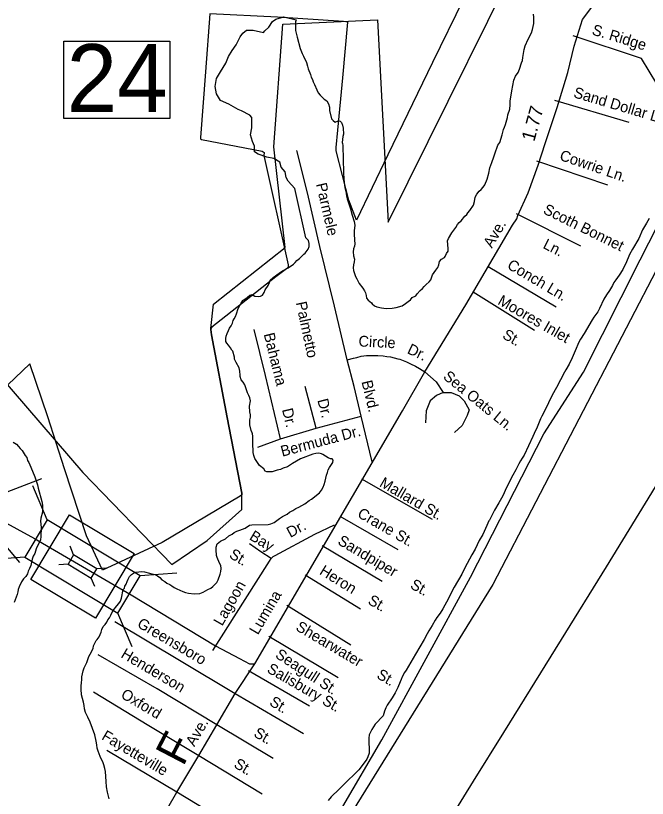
# Model space of a CAD drawing. Extents: x 1945482 to 2853149, y 66427 to 1015778.
# Drawn here: x 2364191 to 2368014, y 170686 to 175420 of the extents above; entities that cross this region are included whole.
import ezdxf

# ---------------------------------------------------------------- set-up
doc = ezdxf.new("R2010")
doc.units = 0
for name, color, linetype in [('Old_Level_10', 7, 'Continuous'), ('Old_Level_17', 7, 'Continuous'), ('Old_Level_22', 7, 'Continuous'), ('Old_Level_28', 7, 'Continuous'), ('Old_Level_31', 7, 'Continuous'), ('Old_Level_32', 7, 'Continuous'), ('Old_Level_35', 7, 'Continuous'), ('Old_Level_48', 7, 'Continuous'), ('Old_Level_49', 7, 'Continuous'), ('Old_Level_50', 7, 'Continuous'), ('Old_Level_52', 7, 'Continuous'), ('Old_Level_6', 7, 'Continuous'), ('Old_Level_60', 7, 'Continuous')]:
    doc.layers.add(name, color=color, linetype=linetype)

msp = doc.modelspace()

# ---------------------------------------------------------------- linework, layer by layer
at = {"layer": 'Old_Level_28'}
for points in [[(2365638.1, 171500), (2366531.6, 173030.2), (2366666.3, 173265.7), (2366914.5, 173671.6), (2367197.7, 174153.2), (2367224.1, 174191.6), (2367230.5, 174212.4), (2367292.8, 174348.4), (2367353.6, 174516.4), (2367395.2, 174647.6), (2367468.7, 174864.9), (2367532.7, 175077.1), (2367571.1, 175235.5), (2367620.3, 175396.8), (2367764.9, 175589.4)], [(2363788, 172492.7), (2363928.2, 172444.3), (2364089.6, 172374.5), (2364306.2, 172258.4), (2364595.6, 172088.6)], [(2364595.6, 172088.6), (2364889.9, 171917.2), (2365399.7, 171609.5), (2365545.8, 171531.2), (2365607.2, 171498.7), (2365638.1, 171500)]]:
    msp.add_lwpolyline(points, dxfattribs=at)
at = {"layer": 'Old_Level_31'}
for points in [[(2364483.8, 175265.3), (2365124.5, 175265.3), (2365124.5, 174797.8), (2364483.8, 174797.8)], [(2364282.8, 172010.1), (2364516.8, 172401.4), (2364908.4, 172167.1), (2364674.3, 171775.9)]]:
    msp.add_lwpolyline(points, close=True, dxfattribs=at)
at = {"layer": 'Old_Level_32'}
msp.add_lwpolyline([(2363967, 169021), (2364094.4, 168948.1), (2364193.8, 169116.2), (2364281.9, 169261.4), (2364387.6, 169427.8), (2364511.2, 169638.8), (2364650.2, 169866.5), (2364776.2, 170073.4), (2364903.7, 170284.5), (2365048.6, 170520.3), (2365166.7, 170723.3), (2365299.7, 170944.5), (2365408.5, 171131), (2365519.2, 171319.5), (2365638.1, 171500)], dxfattribs=at)
at = {"layer": 'Old_Level_35'}
for p, q in [((2367451.7, 174909.3), (2367901.4, 174775.2)), ((2367342.1, 174542.9), (2367772.3, 174395.9)), ((2367220.8, 174224), (2367608.7, 174027.4)), ((2367049.4, 173903.1), (2367461.1, 173659.2)), ((2366009.6, 172925.5), (2365943.8, 173177)), ((2366009.6, 172925.5), (2366282.7, 172998.4)), ((2366347.9, 172720.7), (2366282.7, 172998.4)), ((2365794.2, 172860.9), (2366009.6, 172925.5)), ((2365656.1, 172809.5), (2365794.2, 172860.9)), ((2366152.8, 172392.9), (2366503.1, 172190.8)), ((2366046, 172214.7), (2366408.7, 171999)), ((2365942.7, 172038.3), (2366277.1, 171831.7)), ((2365832.1, 171854.1), (2366219.7, 171615.4)), ((2365723.3, 171667.6), (2366143.6, 171416.1)), ((2365970.2, 171243.2), (2365599.7, 171456.6)), ((2365519.2, 171319.5), (2365932.8, 171077.6)), ((2365748.7, 170926.5), (2365408.5, 171131)), ((2365166.7, 170723.3), (2364742.5, 170974.6)), ((2365299.7, 170944.5), (2365683, 170713.5)), ((2365535.5, 170501.9), (2365166.7, 170723.3))]:
    msp.add_line(p, q, dxfattribs=at)
for points in [[(2368071.1, 175007.6), (2367977.4, 175161.9), (2367564.7, 175297.6)], [(2366197.4, 173339), (2366120.6, 173662.2), (2366032.1, 174023), (2365957.2, 174347.9), (2365893.2, 174603.7)], [(2367330.9, 173516.5), (2366959.4, 173748)], [(2365794.2, 172860.9), (2365702.9, 173243.6), (2365633.8, 173522.8)], [(2366197.4, 173339), (2366235.1, 173348.7), (2366254.9, 173353.4), (2366282.5, 173360.4), (2366314.6, 173363.6), (2366338.5, 173364.6), (2366360.4, 173365.5), (2366382.5, 173364.4), (2366414.4, 173361.7), (2366436.8, 173358.6), (2366459, 173355.6), (2366481.2, 173350.2), (2366503.4, 173345.2), (2366515.3, 173341.7), (2366535.6, 173334.7), (2366556, 173325.3), (2366580.4, 173314.1), (2366611.2, 173299.6), (2366635.7, 173286.4), (2366666.3, 173265.7)], [(2366282.7, 172998.4), (2366239.9, 173176.9), (2366197.4, 173339)], [(2366666.3, 173265.7), (2366735.3, 173204.8), (2366777.6, 173141.3), (2366826, 173141.3), (2366874.4, 173120.1), (2366904.6, 173089.9), (2366934.8, 173035.4), (2366922.7, 173002.1), (2366892.5, 172941.6), (2366847.2, 172899.2)], [(2366777.6, 173141.3), (2366738.3, 173123.1), (2366699, 173089.9), (2366674.8, 173029.3), (2366671.8, 172956.7)], [(2366712.9, 172373.4), (2366286.7, 172616.6)], [(2365384.8, 171580.4), (2365580.7, 171888.1), (2365727.4, 172120.1), (2365736.9, 172136.5), (2365742.6, 172142.7), (2365750.2, 172148.9), (2365762.1, 172155.2), (2366001.2, 172284.8), (2366120.8, 172339.8)], [(2365736.9, 172136.5), (2365675.8, 172176.7), (2365606.2, 172225.1)], [(2364791.7, 171754.8), (2365193, 171516.6), (2365519.2, 171319.5)], [(2365408.5, 171131), (2365047.7, 171348.7), (2364691.3, 171554.9)], [(2364662.4, 171329.5), (2364996.4, 171126.8), (2365299.7, 170944.5)]]:
    msp.add_lwpolyline(points, dxfattribs=at)
at = {"layer": 'Old_Level_48'}
for points in [[(2366900.6, 175522.2), (2366713.2, 175136.8), (2366442.8, 174577.9), (2366253.6, 174182.2), (2366207.3, 174303.6), (2366130.1, 174602.5), (2366129.9, 174622.5), (2366140, 174726.7), (2366170.7, 175043.5), (2366200.8, 175380), (2366174.7, 175385.6), (2365776.2, 175410.8), (2365365.6, 175431.8), (2365339.6, 175081.2), (2365310.6, 174682.5), (2365310.7, 174674.5), (2365316.7, 174670.5), (2365682, 174600.8), (2365694.1, 174593), (2365692.4, 174575), (2365839.8, 173913.1), (2365840.2, 173899.1), (2365830.4, 173888.9), (2365765.1, 173839.7), (2365378.3, 173536.9), (2365372.5, 173528.9), (2365372.6, 173520.9), (2365377, 173488.8), (2365471.6, 172990.2), (2365559.6, 172531.5), (2365559.8, 172521.5), (2365549.9, 172513.3), (2365078.6, 172233.1), (2364716.7, 172065.7), (2364619.6, 172273.4), (2364486.7, 172679.3), (2364385.2, 172993.6), (2364277.7, 173314.1), (2364053.2, 173102.1)], [(2365344.1, 168199.4), (2365581.7, 168581.5), (2366022, 169277.4), (2366446.2, 169957.1), (2366679.9, 170333.3), (2366962.1, 170790.4), (2367145.1, 171083.8), (2367493.6, 171646), (2367766.1, 172087), (2368100.8, 172633.1), (2368439.6, 173183.1), (2368778.2, 173727.1), (2369124.9, 174279.4), (2369465.5, 174829.5), (2369687.4, 175191.5), (2369690.3, 175204)]]:
    msp.add_lwpolyline(points, dxfattribs=at)
at = {"layer": 'Old_Level_49'}
for points in [[(2364087.4, 173247.2), (2364597, 172656.6), (2365136.5, 172100.2), (2365350.7, 172245.7), (2365560.5, 172434), (2365559.8, 172521.5), (2365559.6, 172531.5), (2365471.6, 172990.2), (2365377, 173488.8), (2365372.6, 173520.9), (2365372.5, 173528.9), (2365389.2, 173675.2), (2365822.1, 174018.1), (2365752.8, 174626.8), (2365807.2, 175369.2), (2366381.6, 175393.9), (2366445.9, 174171.5), (2367411.4, 176121.4), (2368852.2, 178927.4), (2369092.4, 179318.3), (2369330, 179605.3)], [(2368118.7, 173980.4), (2367078, 171979.7), (2362856.7, 165166.9)]]:
    msp.add_lwpolyline(points, dxfattribs=at)
at = {"layer": 'Old_Level_50'}
for p, q in [((2364346.9, 172617.8), (2364138.5, 172537.5)), ((2364382.5, 172370.5), (2364294.3, 172575.7)), ((2364215.9, 172112), (2364072.7, 172283.4)), ((2364542.3, 172159.1), (2364520.2, 172210.4)), ((2364246.9, 172145.8), (2364024.2, 172128.4)), ((2364508.4, 172102.9), (2364452.7, 172098.6)), ((2364738.4, 172078.7), (2364682.8, 172074.3)), ((2365166.9, 172048.8), (2364944.3, 172031.4)), ((2364670.9, 171966.9), (2364648.8, 172018.1)), ((2364896.9, 171601.5), (2364808.6, 171806.7))]:
    msp.add_line(p, q, dxfattribs=at)
msp.add_lwpolyline([(2364246.9, 172145.8), (2364808.6, 171806.7), (2364944.3, 172031.4), (2364382.5, 172370.5)], close=True, dxfattribs=at)
msp.add_lwpolyline([(2364508.4, 172102.9), (2364648.8, 172018.1), (2364682.8, 172074.3), (2364542.3, 172159.1), (2364508.4, 172102.9)], dxfattribs=at)
at = {"layer": 'Old_Level_52'}
msp.add_lwpolyline([(2360820.5, 161870), (2361537, 163228.9), (2361981, 163975.6), (2362481, 164879.1), (2363078, 165887.1), (2363574.2, 166589), (2364230.9, 167604.4), (2364667.5, 168328.7), (2365040.6, 168941), (2365313, 169396.5), (2365574.2, 169799.7), (2365887.6, 170240.2), (2366171.2, 170636), (2366406.3, 171039.2), (2366943.6, 172024.8), (2367387.6, 172890.9), (2367626.4, 173264.2), (2367969.7, 173943.7), (2368286.8, 174563.5), (2368540.6, 175093.6), (2368921.2, 175810.4), (2369230.9, 176407.8), (2369551.8, 176908), (2369939.8, 177445.6)], dxfattribs=at)
at = {"layer": 'Old_Level_60'}
for points in [[(2365624.2, 174659.5), (2365612.2, 174700.1), (2365620.2, 174740.8), (2365620.2, 174788.8), (2365620.2, 174803.6), (2365608.2, 174818.4), (2365557.2, 174844.2), (2365537.5, 174851.6), (2365482.2, 174884.9), (2365431, 174907.1), (2365407.2, 174947.7), (2365399.5, 174992.1), (2365407.2, 175040.1), (2365431, 175080.8), (2365462.5, 175132.5), (2365478.2, 175173.1), (2365502, 175210.1), (2365525.5, 175243.3), (2365549.2, 175291.4), (2365565, 175313.6), (2365588.7, 175332.1), (2365628, 175332.1), (2365691.2, 175317.3), (2365699, 175328.3), (2365722.7, 175350.5), (2365746.2, 175383.8), (2365766, 175398.6), (2365813.2, 175413.3), (2365887.7, 175395), (2365885.2, 175382.3), (2365884.7, 175350.4), (2365885.5, 175331), (2365894, 175290.4), (2365913.7, 175221.2), (2365925.5, 175190.7), (2365933.5, 175175.7), (2365951, 175137), (2365958.2, 175115.2), (2365962.2, 175098.6), (2365975, 175064), (2365979, 175048.4), (2365986.5, 175033.7), (2365992.2, 175018.9), (2365999.5, 175004.5), (2366012.7, 174972), (2366022.5, 174953.2), (2366033, 174939.5), (2366059, 174916), (2366073.7, 174904.4), (2366085.2, 174887.2), (2366090, 174867.5), (2366090.7, 174845.6), (2366102.2, 174795.9), (2366111.5, 174785.6), (2366124.7, 174776.8), (2366142.2, 174783.2)], [(2367073, 174532.6), (2367084, 174565.9), (2367091.2, 174584.2), (2367109, 174636.4), (2367120, 174652), (2367135.2, 174699.9), (2367138.5, 174715.8), (2367143, 174731.2), (2367149.7, 174745.7), (2367155.5, 174761.9), (2367168.2, 174804.3), (2367170.2, 174820.7), (2367181, 174854.7), (2367183.5, 174879.9), (2367184.5, 174903.9), (2367193, 174966.2), (2367205, 175030.3), (2367215, 175053.2), (2367231, 175075.5), (2367240.7, 175095.8), (2367252.2, 175134), (2367257.7, 175149.5), (2367260, 175166.7), (2367268.7, 175216.3), (2367275, 175238.1), (2367293, 175278.2), (2367312, 175316.9), (2367318.7, 175336.4), (2367323.5, 175354.7), (2367326, 175372.9), (2367327.5, 175393.1), (2367327, 175411.9), (2367325, 175429.3)], [(2366142.2, 174783.2), (2366155.7, 174782.9), (2366163.5, 174774.7), (2366168.7, 174758.5), (2366173.5, 174739.7), (2366175, 174703.7), (2366172, 174688.9), (2366166.7, 174653.3), (2366167.5, 174649.1), (2366168.7, 174649), (2366171.5, 174632.6), (2366175, 174470.5), (2366177.5, 174431.5), (2366184, 174378), (2366191, 174345.9), (2366193.5, 174327.8), (2366197.5, 174312.1), (2366218, 174251), (2366227.7, 174213), (2366239.2, 174174.7), (2366244.2, 174153.4), (2366240.2, 174117.8), (2366240, 174099.7), (2366240.7, 174061.4), (2366244, 174039.9), (2366241.2, 174025.1), (2366236.5, 174009.6), (2366233.7, 173992.2), (2366235, 173967.9), (2366241.7, 173947.3), (2366240, 173931.6), (2366236.2, 173913.7), (2366234, 173895.6), (2366235.5, 173878), (2366246.7, 173842.1), (2366256.2, 173828.1), (2366269.5, 173800.8), (2366292, 173772.7), (2366302.7, 173756.5), (2366308, 173744.1), (2366312.2, 173728.3), (2366314, 173711.3), (2366324.5, 173698.4), (2366343.5, 173683.1), (2366349, 173676.7), (2366362.7, 173664.6), (2366377.2, 173659.2), (2366405, 173653.8), (2366419.5, 173649.9), (2366437, 173649.1), (2366468.5, 173650.6), (2366493.7, 173654.1), (2366531, 173664.3), (2366550.5, 173678.6), (2366565.7, 173692), (2366579.5, 173701.8), (2366591.2, 173714.9), (2366613, 173725.7), (2366620.7, 173737.9), (2366638, 173758.7), (2366653.2, 173769.1), (2366663.2, 173781.8), (2366674.5, 173793.4), (2366693, 173809.6), (2366703.5, 173822.9), (2366713.5, 173853.4), (2366734, 173879.8), (2366745.7, 173897.8), (2366751.5, 173912.8), (2366756.7, 173932.9), (2366769, 173946.4), (2366785.2, 173957.8), (2366790.5, 173963.6), (2366799.2, 173982), (2366808, 173995.3), (2366809, 174010.9), (2366805.2, 174058.3), (2366809.7, 174072.8), (2366829.7, 174105.7), (2366854, 174139.1), (2366864.2, 174157.4), (2366875.2, 174169.5), (2366887.2, 174178.7), (2366909, 174207.5), (2366921.7, 174218), (2366927.2, 174228.3), (2366939.5, 174240.8), (2366961, 174274.1), (2366967.5, 174295.3), (2366971, 174322.7), (2366981.2, 174340.7), (2366995.2, 174357.9), (2367007.5, 174368.9), (2367020.2, 174382.8), (2367030, 174396.5), (2367044.2, 174431.5), (2367054, 174466.7), (2367060.2, 174499.4), (2367073, 174532.6)], [(2365865.7, 172712.2), (2365836.2, 172692.2), (2365810.2, 172682.9), (2365793, 172675.1), (2365773.7, 172670.8), (2365744.2, 172661.6), (2365710.5, 172661.3), (2365701.5, 172665.9), (2365692.5, 172679.5), (2365667.7, 172699.5), (2365638.2, 172742.2), (2365631.5, 172759.6), (2365627.5, 172777.3), (2365627.2, 172836.4), (2365626, 172875.7), (2365624.7, 172891.1), (2365622, 172896.7), (2365617.2, 172911.6), (2365608.7, 172946.2), (2365607.5, 172975.9), (2365612.5, 172992.6), (2365612, 173006.5), (2365608.7, 173024.3), (2365607.2, 173058.7), (2365611.7, 173091.2), (2365608, 173108), (2365603.2, 173123.6), (2365594, 173138.9), (2365584.2, 173168.2), (2365577.2, 173186.3), (2365567.2, 173204.1), (2365555.7, 173217.9), (2365550, 173236.8), (2365550, 173245.3), (2365547, 173270), (2365543.5, 173289.6), (2365525.5, 173321.5), (2365516.2, 173342.4), (2365514.5, 173355.3), (2365504.5, 173390), (2365500, 173396.5), (2365492.2, 173410.7), (2365480, 173426.3), (2365468.2, 173438.2), (2365463.5, 173449.2), (2365463, 173467.1), (2365466, 173481.7), (2365471.2, 173498.5), (2365478.2, 173516.7), (2365486, 173530.5), (2365496, 173544.8), (2365502.7, 173559.4), (2365507.5, 173575.7), (2365512.5, 173586.6), (2365520.7, 173600), (2365528, 173617.1), (2365538, 173649.3), (2365555.5, 173680.9), (2365566.7, 173696.6), (2365591.5, 173714.8), (2365608.5, 173729.6), (2365621.5, 173733.4), (2365639, 173724), (2365658.2, 173720.5), (2365673.5, 173724.4), (2365684.2, 173730.2), (2365694.7, 173745.5), (2365701, 173762.2), (2365718.2, 173788.4), (2365727.7, 173806.3), (2365732, 173819.9), (2365749.5, 173835.8), (2365794.2, 173868), (2365810, 173878.9), (2365839.7, 173895.7), (2365872.7, 173917.6), (2365883, 173926.3), (2365893.5, 173939.7), (2365908, 173951.7), (2365935.2, 173977.7), (2365944, 173982.7), (2365961.5, 174007.8), (2365968, 174024), (2365968, 174042.5), (2365963.2, 174060.2), (2365949.7, 174074.8), (2365947.5, 174076.7), (2365880.2, 174374.9), (2365841, 174419.3), (2365829, 174441.4), (2365821.2, 174474.7), (2365797.5, 174504.3), (2365789.7, 174533.8), (2365754.2, 174556), (2365710.7, 174563.4), (2365659.5, 174581.9), (2365636, 174596.6), (2365636, 174629.9), (2365624.2, 174659.5)], [(2368024.2, 174193), (2368009, 174165.6), (2367984.5, 174124.5), (2367961.5, 174072.8), (2367923.2, 174007.7), (2367905, 173974.9), (2367882.5, 173920.1), (2367874.2, 173902), (2367864.7, 173884.7), (2367843.7, 173851.2), (2367823.2, 173821.3), (2367811.2, 173805.4), (2367801.7, 173787), (2367785, 173758.1), (2367766.5, 173731.1), (2367751.2, 173705.2), (2367725, 173649.2), (2367714.2, 173628.8), (2367690.5, 173597.1), (2367679.5, 173580.4), (2367631.2, 173497.2), (2367610, 173464.4), (2367598.7, 173444.8), (2367576, 173392.1), (2367558.7, 173349.7), (2367540, 173311.6), (2367520.2, 173277.5), (2367511.7, 173264.5), (2367464.5, 173171.3)], [(2367464.5, 173171.3), (2367438, 173125), (2367415, 173077.9), (2367391.7, 173027), (2367375.7, 172998.1), (2367367.7, 172981.8), (2367346.5, 172930.9), (2367328.2, 172892.9), (2367320.7, 172874.7), (2367268.5, 172761.5), (2367257, 172743), (2367246, 172727.4), (2367236, 172709.4), (2367217.2, 172672.8), (2367199, 172640.4), (2367161, 172566.3), (2367139, 172516.2), (2367124, 172486.8), (2367115.5, 172474.2), (2367089, 172430), (2367067, 172383.9), (2367058.7, 172369.2), (2367053.7, 172363.8), (2367042.2, 172335.8), (2367017.5, 172282.8), (2366996.5, 172245.7), (2366971.7, 172194.2), (2366952.5, 172158.1), (2366923.5, 172107.3), (2366913.5, 172088.3), (2366891.5, 172041.5), (2366844, 171963), (2366828, 171932.4), (2366810, 171894.9), (2366775.7, 171832.3), (2366759, 171805.4), (2366740.5, 171779.9), (2366730, 171763.8), (2366711.7, 171731.3), (2366690.5, 171698.7), (2366680.5, 171681.3), (2366662.2, 171646.2), (2366609.7, 171557.6), (2366554.7, 171460.8), (2366543.7, 171447.3), (2366530.5, 171421.4), (2366524.5, 171405.9), (2366517.2, 171390.5), (2366503, 171356.5), (2366487, 171324.6), (2366469.2, 171294.4), (2366439, 171250.5), (2366430.5, 171232.8), (2366422.5, 171213.5), (2366419.5, 171198.4), (2366415.5, 171184.7), (2366366.7, 171135.1), (2366347, 171103), (2366330.7, 171070.2), (2366329.2, 171049.5), (2366330.7, 170958.6), (2366323.2, 170937.1), (2366316, 170922.9), (2366288.5, 170885.3), (2366267.2, 170858.7), (2366234.7, 170825.4), (2366204.7, 170797.1), (2366149.2, 170742.2), (2366099.7, 170695.6), (2366082.2, 170673.4)], [(2364177, 172839.6), (2364196.5, 172828.8), (2364207.5, 172814.7), (2364219.2, 172802.3), (2364230, 172789.1), (2364248.7, 172760.2), (2364258, 172748.3), (2364263.2, 172729.7), (2364270.5, 172718), (2364277, 172703.9), (2364282.7, 172688.7), (2364307.7, 172630.6), (2364322.7, 172582.3), (2364327, 172563.1), (2364350, 172480.7), (2364353.7, 172458.7), (2364354.2, 172417.4), (2364343.5, 172380.5), (2364342.5, 172363.3), (2364344.7, 172325.1), (2364344.2, 172270.5), (2364342, 172250.1), (2364315.7, 172195.3), (2364306.7, 172167.6), (2364297, 172150.4), (2364291, 172133.3), (2364283, 172094), (2364275.7, 172075.9), (2364267.2, 172060.2), (2364262.2, 172044.9), (2364252, 172027), (2364238.5, 172013.2), (2364227.2, 171996.2), (2364213.5, 171965.7), (2364207, 171949.3), (2364204.2, 171934.4), (2364200, 171918.9), (2364183, 171871.4)], [(2364758.7, 171778.8), (2364767.7, 171793.8), (2364773.5, 171807.9), (2364780.7, 171821.9), (2364802.5, 171849.5), (2364815.2, 171863.9), (2364825.5, 171879.7), (2364831.5, 171896.5), (2364842.2, 171948.9), (2364849.5, 171958), (2364852, 171968.8), (2364859.7, 171982.4), (2364867, 171997.3), (2364872.7, 172011.8), (2364880.7, 172028.6), (2364892.5, 172039.2), (2364904.7, 172048.1), (2364919.2, 172053.2), (2364936.7, 172056.6), (2364953.2, 172057.4), (2364970, 172055.2), (2365001, 172048.9), (2365033, 172040.3), (2365049.5, 172031.7), (2365064, 172021.1), (2365076.7, 172006.8), (2365093, 171997), (2365106.5, 171987.3), (2365123.5, 171978.6), (2365136.5, 171970.8), (2365150.5, 171960.6), (2365166.7, 171952.3), (2365203, 171937.3), (2365220, 171931.2), (2365237, 171926.6), (2365271.2, 171923.6), (2365305.2, 171924.7), (2365325.2, 171933.9), (2365354, 171950.1), (2365371.5, 171958), (2365384, 171966.5), (2365395.2, 171976.5), (2365408, 171991.4), (2365417, 172008.6), (2365429.2, 172041.4), (2365433, 172058.5), (2365435.5, 172076.3), (2365433, 172093.9), (2365425, 172108.8), (2365409.7, 172142.4), (2365407, 172154.4), (2365404, 172190.1), (2365405, 172206.3), (2365410.2, 172226.3), (2365431, 172242), (2365460.2, 172255), (2365482, 172273.7), (2365500.5, 172284.7), (2365513.2, 172294), (2365530.5, 172301.9), (2365548, 172307.3), (2365579.2, 172321.1), (2365606.7, 172337.6), (2365621, 172341.3), (2365718.7, 172342.2), (2365735.7, 172345.7), (2365754.5, 172355.2), (2365788.7, 172379.4), (2365805.2, 172389.9), (2365819, 172396.4), (2365834, 172405.6), (2365848.5, 172417.7), (2365868.5, 172428), (2365887.5, 172439.3), (2365905.5, 172447.7), (2365940.5, 172468.1), (2365967.2, 172487.7), (2365981.5, 172495.7), (2366029.2, 172533.8), (2366042.7, 172550.1), (2366052.5, 172568.2), (2366058, 172583.8), (2366064, 172605.4), (2366071.7, 172640.3), (2366078, 172656), (2366083.2, 172672.2), (2366091.2, 172686.6), (2366111, 172716.9), (2366112.5, 172732.5), (2366106.5, 172739.6), (2366095.5, 172740.2), (2366081.7, 172745.9), (2366050.7, 172766), (2366042, 172770), (2366026.2, 172772.9), (2366007.7, 172772), (2365989.2, 172767), (2365914.5, 172738.7), (2365865.7, 172712.2)], [(2364757, 170683.3), (2364747.5, 170723.8), (2364741.7, 170756.1), (2364738.5, 170787.6), (2364734, 170849.1), (2364731.2, 170867.2), (2364725.2, 170888.9), (2364719, 170906.4), (2364710.5, 170920.9), (2364701.7, 170939.8), (2364690, 170971.2), (2364685.2, 170990.2), (2364681.5, 171010.7), (2364679, 171032.6), (2364669.7, 171070), (2364641.5, 171146.8), (2364628.5, 171177.7), (2364613.7, 171206.3), (2364608.2, 171227.5), (2364605.7, 171247.6), (2364601.7, 171267.1), (2364589, 171312.8), (2364587.5, 171345.8), (2364587.7, 171366.9), (2364589, 171384.6), (2364591.7, 171404.9), (2364592.2, 171420.3), (2364595.5, 171439.8), (2364599.5, 171457.3), (2364606.2, 171476.1), (2364621.7, 171508.7), (2364635, 171544.2), (2364641.5, 171558.3), (2364660, 171591.8), (2364663, 171608), (2364678, 171639.9), (2364685.2, 171647.6), (2364696, 171663.4), (2364709.2, 171692.1), (2364713.5, 171707.1), (2364721.7, 171724.6), (2364733.5, 171738), (2364742.5, 171751.7), (2364750, 171766.4), (2364758.7, 171778.8)]]:
    msp.add_lwpolyline(points, dxfattribs=at)

# ---------------------------------------------------------------- texts
at = {"layer": 'Old_Level_10'}
for s, height, rotation, p in [('S. Ridge', 65.62, 343.0521, (2367674.1, 175306.8)), ('Sand Dollar Ln.', 65.617, 343.3906, (2367562.3, 174927.7)), ('Cowrie Ln.', 65.62, 341.1273, (2367477.7, 174548.6)), ('Parmele', 65.62, 283.0416, (2366008.1, 174401.3)), ('Scoth Bonnet', 65.617, 333.7471, (2367378.4, 174226.5)), ('Ln.', 65.62, 333.1131, (2367376.8, 174016.2)), ('Conch Ln.', 65.62, 329.3516, (2367160.1, 173894.7)), ('Moores Inlet', 65.617, 330.1722, (2367103.1, 173677.6)), ('Palmetto', 65.62, 281.9865, (2365886.5, 173684.2)), ('St.', 65.62, 330.1722, (2367131.5, 173472.2)), ('Bahama', 65.62, 283.9112, (2365691.7, 173493.5)), ('Circle', 65.62, 357.1529, (2366264.5, 173419.5)), ('Dr.', 65.62, 334.7171, (2366555.5, 173380.3)), ('Sea Oats Ln.', 65.617, 320.8443, (2366773.1, 173228.3)), ('Blvd.', 65.62, 283.4985, (2366283.4, 173206.4)), ('Dr.', 65.62, 284.6562, (2366016.2, 173094.7)), ('Dr.', 65.62, 283.4195, (2365802.6, 173037.8)), ('Bermuda Dr.', 65.617, 14.9342, (2365804.5, 172752)), ('Mallard St.', 65.617, 330.027, (2366387.8, 172576.2)), ('Crane St.', 65.62, 330.022, (2366253.8, 172391.5)), ('Dr.', 65.62, 28.4629, (2365853.1, 172260.5)), ('Bay', 65.62, 328.7815, (2365600.4, 172255)), ('Sandpiper', 65.62, 329.2574, (2366134.3, 172226.7)), ('St.', 65.62, 328.7815, (2365478.2, 172145.1)), ('Heron', 65.62, 328.2868, (2366024.9, 172045.4)), ('Lagoon', 65.62, 60.2099, (2365440.8, 171724.4)), ('St.', 65.62, 330.7181, (2366573.6, 171960.2)), ('St.', 65.62, 330.2033, (2366317.4, 171865.3)), ('Greensboro', 65.62, 329.4215, (2364921.5, 171725.9)), ('Shearwater', 65.62, 329.426, (2365881, 171706.3)), ('Henderson', 65.62, 329.3871, (2364823.2, 171541.8)), ('Seagull St.', 65.617, 326.8937, (2365756.8, 171541.2)), ('Salisbury St.', 65.617, 330.0536, (2365706.7, 171451.7)), ('St.', 65.62, 329.426, (2366370.6, 171416.9)), ('Oxford', 65.62, 329.3484, (2364822.5, 171297.7)), ('St.', 65.62, 328.5313, (2365721.8, 171253.1)), ('Ave.', 65.62, 59.7367, (2365272.3, 170995.2)), ('Fayetteville', 65.617, 329.35, (2364706.4, 171045.8)), ('St.', 65.62, 329.8235, (2365626.3, 171063.8)), ('St.', 65.62, 328.9273, (2365506.4, 170877.4))]:
    msp.add_text(s, height=height, rotation=rotation, dxfattribs=at).set_placement(p)
at = {"layer": 'Old_Level_17'}
msp.add_text('1.77', height=82.02, rotation=74.2916, dxfattribs=at).set_placement((2367329, 174654.3))
at = {"layer": 'Old_Level_22'}
msp.add_text('F', height=196.8, rotation=62.4683, dxfattribs=at).set_placement((2365204.2, 170873.7))
at = {"layer": 'Old_Level_31'}
msp.add_text('24', height=410.1, dxfattribs=at).set_placement((2364500.1, 174837.6))
at = {"layer": 'Old_Level_6'}
for s, rotation, p in [('Ave.', 59.3779, (2367072.6, 174010.4)), ('Lumina', 59.4014, (2365656.8, 171671))]:
    msp.add_text(s, height=65.62, rotation=rotation, dxfattribs=at).set_placement(p)

doc.saveas('drawing.dxf')
